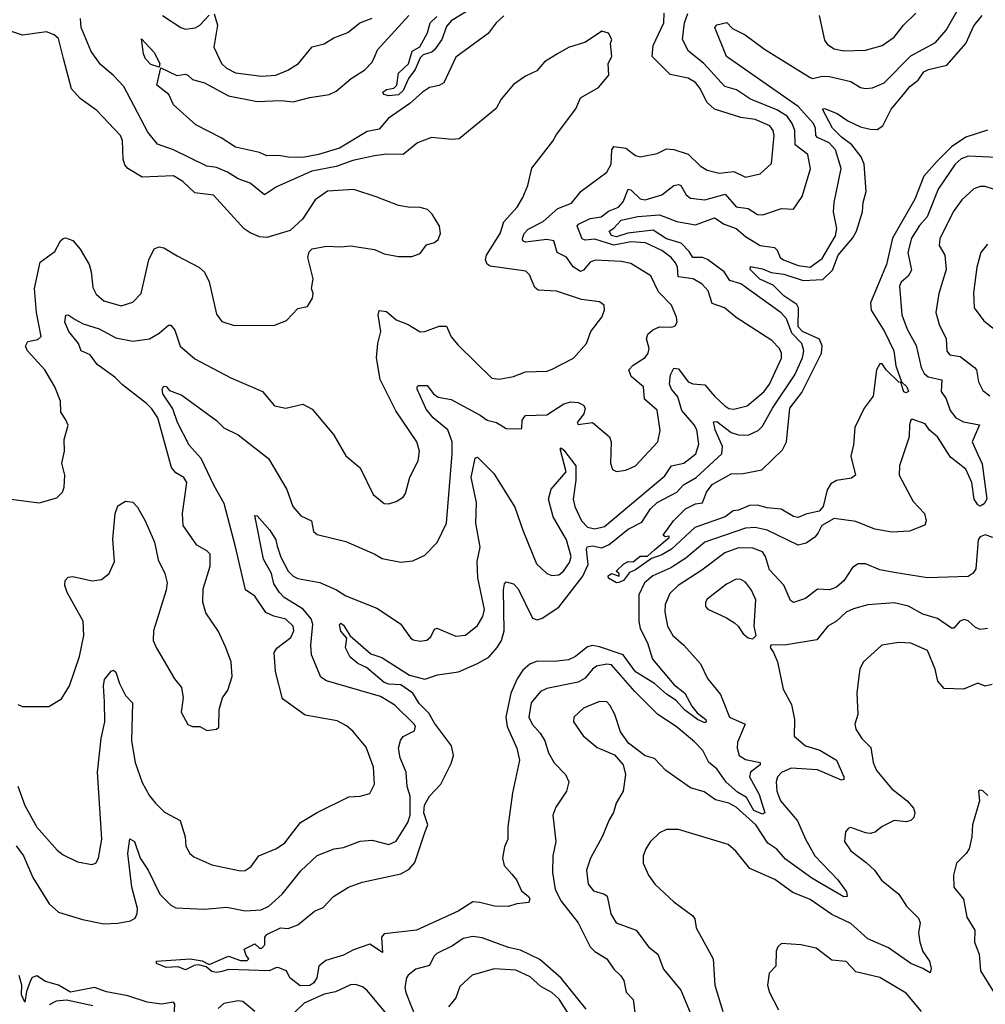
# Model space of a CAD drawing. Extents: x 1246230 to 1426786, y 660032 to 763141.
# Tile 433 of 566: x 1403423 to 1407456, y 692195 to 696308. Entities that reach past the tile are written whole.
import ezdxf

# ---------------------------------------------------------------- set-up
doc = ezdxf.new("R2010")
doc.units = 0

msp = doc.modelspace()

# ---------------------------------------------------------------- linework, layer by layer
at = {"layer": '0CON10XD'}
for points in [[(1405310.5, 696355), (1405225, 696303.5), (1405205, 696280), (1405186.1, 696225), (1405155, 696181.8), (1405145, 696171.8), (1405108, 696162), (1405095, 696148.8), (1405075, 696100), (1405047.1, 696062.9), (1405025, 696012.3), (1405005, 695994.7), (1404965, 695989.4), (1404943.3, 695995), (1404939.4, 696005), (1404955, 696017.1), (1404985, 696021.5), (1404998.9, 696035), (1405005.4, 696085), (1405046.9, 696123.1), (1405062.9, 696177.1), (1405094.7, 696195.3), (1405126.8, 696253.2), (1405138, 696295), (1405165, 696322)], [(1403415, 693105.6), (1403445, 693025.6), (1403495, 692935.6), (1403579.4, 692839.4), (1403605, 692820), (1403665, 692790), (1403725, 692778.6), (1403741.2, 692785), (1403752, 692805), (1403766.2, 692885), (1403747.7, 693165), (1403763.8, 693305), (1403778.8, 693375), (1403777.9, 693457.9), (1403773.3, 693525), (1403777.8, 693552.2), (1403805, 693586.2), (1403815, 693591.2), (1403825, 693582), (1403840, 693535), (1403865.3, 693485.3), (1403893.8, 693453.8), (1403889.7, 693295), (1403905.4, 693205), (1403935, 693121.2), (1403965, 693066.2), (1403990, 693035), (1404028.3, 692998.3), (1404092.7, 692962.7), (1404114.4, 692895), (1404117.1, 692855), (1404134.2, 692825), (1404150.7, 692810.7), (1404225, 692777.1), (1404345, 692752), (1404365, 692753.3), (1404389.7, 692770.3), (1404422.5, 692815), (1404495, 692845.5), (1404530.9, 692869.1), (1404596, 692954), (1404665, 692995.6), (1404797.7, 693062.3), (1404845.4, 693064.6), (1404885, 693075.8), (1404905.5, 693115), (1404900.4, 693185), (1404869.7, 693269.7), (1404815, 693335.7), (1404788.7, 693358.7), (1404749.7, 693379.7), (1404615, 693403.1), (1404520.6, 693470.6), (1404491.9, 693585), (1404485.7, 693664.3), (1404496.8, 693683.2), (1404555, 693727.5), (1404567.8, 693755), (1404565.8, 693775), (1404535, 693803.4), (1404485, 693815.9), (1404451.8, 693831.8), (1404405, 693900.4), (1404366.4, 693926.4), (1404325, 694105.6), (1404277.5, 694287.5), (1404235, 694360.5), (1404180.5, 694475), (1404130.8, 694530.8), (1404081.9, 694625), (1404063, 694683), (1404021.5, 694745), (1404017.5, 694765), (1404025, 694777.5), (1404035, 694775.8), (1404048.5, 694758.5), (1404100.1, 694740.1), (1404245, 694633.1), (1404275, 694602.5), (1404335, 694574.5), (1404462.5, 694475), (1404539.5, 694345), (1404564.1, 694274.1), (1404597.8, 694235), (1404642.2, 694215), (1404649.5, 694169.5), (1404665, 694158.1), (1404785, 694128.5), (1404906, 694076), (1404936.8, 694056.8), (1405015, 694041.5), (1405065, 694047.1), (1405115, 694070.8), (1405166.1, 694123.9), (1405206.2, 694205), (1405230, 694495), (1405228.7, 694545), (1405210.9, 694595), (1405149.4, 694645), (1405120.7, 694680.7), (1405083.6, 694765), (1405082.9, 694775), (1405089.4, 694780.6), (1405125, 694780), (1405151.8, 694745), (1405171.2, 694731.2), (1405225, 694721.3), (1405346.7, 694656.7), (1405375, 694635.4), (1405415, 694625.5), (1405455, 694600), (1405488.3, 694598.3), (1405520, 694600), (1405521, 694635), (1405535.9, 694654.1), (1405625, 694657), (1405695, 694703.1), (1405725, 694711.1), (1405755, 694709.3), (1405777.6, 694697.6), (1405784.1, 694685), (1405778.6, 694661.4), (1405750.8, 694625), (1405755, 694616.7), (1405815, 694625.8), (1405886.9, 694565), (1405893.3, 694545), (1405890, 694455), (1405898.8, 694428.8), (1405915, 694421.2), (1405955, 694425.7), (1405995, 694444.4), (1406087.8, 694545), (1406098.5, 694591.5), (1406085, 694676.9), (1406032.9, 694722.9), (1406028.5, 694775), (1405977.2, 694817.2), (1405967.8, 694845), (1405984.8, 694865.2), (1406035, 694897.3), (1406048.5, 694915), (1406051.8, 694935), (1406040.4, 694975), (1406046.4, 694995), (1406067.3, 695012.7), (1406095, 695024.6), (1406146.8, 695023.2), (1406160.8, 695029.2), (1406169.2, 695045), (1406165.7, 695065), (1406145.4, 695115.4), (1406091.7, 695171.7), (1406058.6, 695238.6), (1405975, 695290), (1405935, 695298.4), (1405826.5, 695303.5), (1405805, 695295.4), (1405778.4, 695261.6), (1405765, 695255.8), (1405735.1, 695275.1), (1405706.4, 695316.4), (1405667.7, 695335), (1405654.3, 695385), (1405625, 695389.4), (1405535, 695378.8), (1405524.2, 695384.2), (1405523.6, 695393.6), (1405530.3, 695415), (1405546.5, 695433.5), (1405609.2, 695465), (1405670.5, 695519.5), (1405728.4, 695541.6), (1405768.7, 695591.3), (1405875, 695671.1), (1405893.2, 695705), (1405896.2, 695763.8), (1405905, 695778.9), (1405955, 695771.8), (1405995, 695741.4), (1406015, 695735.7), (1406085, 695749.4), (1406125, 695768.1), (1406155, 695765.5), (1406215, 695746.9), (1406265, 695697.5), (1406295, 695679.6), (1406345, 695667.5), (1406405, 695673.8), (1406455, 695650.4), (1406515, 695664.4), (1406562.6, 695707.4), (1406574.1, 695825), (1406569.7, 695845), (1406555.4, 695865), (1406495, 695891.1), (1406435, 695900), (1406324.8, 695934.8), (1406293.4, 695963.4), (1406265, 696020.6), (1406245, 696046.2), (1406215, 696063.8), (1406139.4, 696079.4), (1406064.1, 696154.1), (1406069.2, 696200.8), (1406114, 696295), (1406114.6, 696335)], [(1403415, 693446.9), (1403435, 693438.5), (1403545, 693438.8), (1403598.3, 693471.7), (1403631.2, 693525), (1403672.4, 693647.6), (1403691.5, 693735), (1403688.1, 693795), (1403621.4, 693915), (1403611.2, 693945), (1403613.3, 693965), (1403625, 693980), (1403645, 693982.5), (1403725.5, 693964.5), (1403765, 693968.9), (1403797.1, 693995), (1403818.5, 694045), (1403812.6, 694137.4), (1403822.2, 694245), (1403833.2, 694276.8), (1403865, 694296.7), (1403895, 694293.3), (1403915, 694271.2), (1403947.8, 694215), (1403985.5, 694125.5), (1404002, 694052), (1404029.2, 693995), (1404038.6, 693955), (1404034.4, 693925), (1403981.5, 693755), (1403980.6, 693715), (1403992.5, 693685), (1404070, 693555), (1404098.9, 693518.9), (1404105.6, 693475), (1404097.5, 693415), (1404125, 693363.3), (1404145, 693356), (1404175.8, 693355.8), (1404205, 693338.8), (1404245, 693343.8), (1404255, 693352.5), (1404256.1, 693426.1), (1404270, 693475), (1404292.7, 693507.3), (1404311.1, 693565), (1404306.9, 693625), (1404282, 693688), (1404252.8, 693752.8), (1404200.2, 693830.2), (1404187.8, 693875), (1404189.1, 693930.9), (1404218.6, 694025), (1404218.6, 694075), (1404205, 694090), (1404162.4, 694112.4), (1404106, 694195), (1404103.1, 694245), (1404121.1, 694375), (1404108.6, 694395), (1404075.3, 694415.3), (1404057.6, 694437.6), (1404000, 694645), (1403975, 694683.2), (1403952.4, 694705), (1403852.2, 694782.2), (1403821.1, 694815), (1403747.2, 694867.2), (1403718.1, 694908.1), (1403680, 694925), (1403668.7, 694955), (1403628.6, 695005), (1403611.8, 695045), (1403615.7, 695074.3), (1403625, 695075.7), (1403654.2, 695055.8), (1403688.2, 695038.2), (1403755, 695017.1), (1403825, 694979.8), (1403895, 694965.8), (1403964.7, 694975.3), (1404005, 694998.2), (1404045, 695031.4), (1404055, 695032.5), (1404070.5, 695010.5), (1404093.8, 694943.8), (1404155, 694891.5), (1404305, 694812.7), (1404436.7, 694755), (1404487.5, 694695), (1404535, 694685.7), (1404605, 694702.5), (1404645, 694680.8), (1404734.2, 694575), (1404785, 694486.2), (1404845.5, 694435.5), (1404900, 694325), (1404945, 694287.1), (1404965, 694285.7), (1404995, 694295.8), (1405025, 694314.2), (1405035, 694328.8), (1405052.5, 694397.5), (1405086.7, 694465), (1405092.2, 694505), (1405081.5, 694545), (1404994.7, 694674.7), (1404928.5, 694805), (1404913.2, 694895), (1404918.5, 694955), (1404931.5, 695005), (1404920, 695075), (1404925, 695093.8), (1404955, 695089.5), (1404995, 695053.8), (1405045, 695035.5), (1405095, 695004.4), (1405115, 695005.6), (1405175, 695028.1), (1405205, 695028), (1405225, 694983.8), (1405255, 694948), (1405395, 694810), (1405425, 694806.7), (1405485, 694817.9), (1405535, 694837.3), (1405625, 694839.5), (1405643.8, 694846.2), (1405735.4, 694894.6), (1405790, 694955), (1405808.6, 695005), (1405854.3, 695065), (1405865.8, 695095), (1405863.8, 695115), (1405845, 695130), (1405768.9, 695138.9), (1405665, 695174.7), (1405588.5, 695178.5), (1405575, 695190), (1405552.6, 695242.6), (1405537.3, 695257.3), (1405388.4, 695278.4), (1405375, 695286.9), (1405368.7, 695305), (1405372.7, 695325), (1405429.6, 695415), (1405445.7, 695464.3), (1405501.4, 695525), (1405524.4, 695565), (1405545.5, 695615), (1405561.5, 695688.5), (1405649.8, 695800.2), (1405665, 695828.8), (1405746.1, 695936.1), (1405765, 695982), (1405840, 696025), (1405883.9, 696076.1), (1405881.4, 696125), (1405895.6, 696155), (1405891.2, 696208.8), (1405896.7, 696225), (1405881.7, 696251.7), (1405855, 696260), (1405785.6, 696214.4), (1405715, 696192), (1405668.8, 696165), (1405615, 696132), (1405583.3, 696095), (1405535, 696072.9), (1405485, 696037.1), (1405433.7, 695976.3), (1405412.6, 695937.4), (1405258.9, 695811.1), (1405227.9, 695807.9), (1405143.6, 695816.4), (1405085, 695794.4), (1405025, 695744.6), (1404955, 695745.9), (1404905, 695739.1), (1404815, 695720.2), (1404744.5, 695695.5), (1404643.3, 695675), (1404495, 695609.6), (1404445, 695576.5), (1404385.7, 695625.7), (1404335, 695643.5), (1404291.7, 695671.7), (1404245, 695690.4), (1404205, 695696.7), (1404065, 695763.8), (1403998.2, 695788.2), (1403958.1, 695838.1), (1403858.5, 696028.5), (1403815, 696075.5), (1403760.8, 696120.9), (1403722.3, 696175), (1403680.4, 696275), (1403677.4, 696312.6)], [(1405445, 696324.3), (1405413.3, 696295), (1405379.5, 696250.5), (1405245, 696151.9), (1405194.3, 696045), (1405175, 696033.6), (1405135, 696024.6), (1405105, 696005.3), (1405052.6, 695957.4), (1404962.7, 695895), (1404925, 695851.1), (1404875, 695840.9), (1404758.4, 695771.6), (1404670.8, 695745), (1404605, 695733), (1404545, 695733.4), (1404505, 695740.6), (1404455, 695738.8), (1404425, 695753.8), (1404323.8, 695775), (1404264.7, 695814.7), (1404158.7, 695868.7), (1404065, 695952.5), (1404045.7, 695995), (1403995.7, 696035), (1404012.5, 696107.5), (1404078.8, 696075), (1404115, 696080.5), (1404125, 696076.9), (1404145, 696058.1), (1404195, 696044.4), (1404295, 695990), (1404415, 695966.8), (1404515, 695970.5), (1404565, 695964.7), (1404635, 695983.5), (1404715, 695996.2), (1404745, 696009.1), (1404806.9, 696063.1), (1404865, 696098.2), (1404895, 696130.5), (1404905, 696151.2), (1404917.9, 696182.1), (1405048.8, 696325)], [(1404019.4, 696325), (1404095.9, 696275.9), (1404115, 696268.8), (1404155.7, 696274.3), (1404175.6, 696285), (1404215, 696327.1)], [(1404235, 696332.5), (1404249.3, 696285), (1404233.5, 696193.5), (1404265.4, 696125), (1404286.9, 696105), (1404325, 696085.9), (1404432.9, 696072.9), (1404493, 696077), (1404543.3, 696096.7), (1404586.9, 696125), (1404644.6, 696195.4), (1404695, 696207.1), (1404735, 696231.9), (1404794, 696255), (1404844, 696295), (1404895, 696314.4)], [(1405168.7, 693571.4), (1405256.4, 693583.6), (1405335, 693618), (1405382.7, 693645), (1405416.9, 693685), (1405434.7, 693715), (1405445.9, 693755), (1405443.9, 693926.1), (1405448, 693952), (1405455, 693960), (1405485, 693952), (1405505, 693930), (1405565, 693808.1), (1405585, 693800.8), (1405605, 693807.9), (1405675, 693853.5), (1405775, 693982.9), (1405797.9, 694032.1), (1405789.8, 694095), (1405793.6, 694106.4), (1405815, 694110.6), (1405855, 694102.4), (1405885, 694116), (1405965, 694179.8), (1406021.4, 694208.6), (1406057.9, 694265), (1406085, 694291.2), (1406167.8, 694335), (1406195.1, 694364.9), (1406248.8, 694395), (1406355.3, 694495), (1406358.9, 694525), (1406327.9, 694595), (1406321.2, 694628.8), (1406335, 694629.1), (1406395, 694584.2), (1406425, 694573.8), (1406465, 694572.9), (1406507.9, 694592.1), (1406525, 694610.8), (1406566.8, 694685), (1406660.6, 694825), (1406692.9, 694895), (1406698.7, 694925), (1406689.4, 694955), (1406648.2, 694998.2), (1406625, 695059.1), (1406604, 695084), (1406435, 695205.2), (1406388.6, 695218.6), (1406364.7, 695255), (1406295.9, 695305.9), (1406275, 695314.3), (1406235, 695314.2), (1406219.4, 695339.4), (1406186.4, 695375), (1406125, 695393.1), (1406068.7, 695428.7), (1405963.6, 695416.4), (1405915, 695401.2), (1405895, 695406.4), (1405884.4, 695425), (1405905, 695437), (1405935, 695470.9), (1406005, 695486.4), (1406095, 695493.4), (1406167.5, 695465), (1406245, 695450.5), (1406325, 695480.9), (1406365, 695454), (1406416.1, 695436.1), (1406455, 695402.6), (1406515, 695365.3), (1406575, 695356.7), (1406586.7, 695345), (1406599.3, 695315), (1406613.3, 695305), (1406675, 695280.8), (1406725, 695274.1), (1406775, 695310.4), (1406830.2, 695405), (1406835.8, 695435.8), (1406822.4, 695505), (1406824.7, 695545), (1406854, 695686), (1406830.3, 695765), (1406803.8, 695793.8), (1406755.4, 695815.4), (1406748.3, 695825), (1406747.1, 695855), (1406739.1, 695875), (1406675, 695946.1), (1406374.7, 696154.7), (1406325.8, 696275), (1406335, 696286.7), (1406376.8, 696296.8), (1406400.8, 696270.8), (1406453.3, 696245), (1406534.4, 696185), (1406725, 696066.7), (1406735, 696063.1), (1406775, 696072.9), (1406805, 696070.8), (1406895, 696049.7), (1406934.7, 696024.7), (1406955, 696020.4), (1406985, 696023.8), (1407034, 696045), (1407145, 696156.5), (1407247.6, 696212.4), (1407293.1, 696265), (1407337.3, 696342.7)], [(1406605.3, 694894.8), (1406605.3, 694915), (1406596.9, 694935), (1406565, 694967.9), (1406415, 695064), (1406366.7, 695105), (1406315, 695122.3), (1406298.4, 695175), (1406273.9, 695203.9), (1406235.6, 695225.6), (1406173.6, 695233.6), (1406170.2, 695275), (1406162.6, 695292.6), (1406144.1, 695315), (1406105, 695344.2), (1406036.4, 695376.4), (1405975, 695380.8), (1405905, 695365.8), (1405825, 695391.2), (1405785, 695387.6), (1405772.2, 695392.2), (1405750.8, 695445), (1405756.3, 695453.7), (1405805, 695477.9), (1405852.2, 695485), (1405882.2, 695507.8), (1405924.5, 695525.5), (1405943.1, 695546.9), (1405965, 695600.6), (1405975, 695597.9), (1406015, 695559.7), (1406035, 695555.2), (1406105, 695576), (1406155, 695615.8), (1406175, 695620), (1406185, 695615.4), (1406206.1, 695576.1), (1406225, 695562.8), (1406285, 695556.2), (1406369.3, 695579.3), (1406415, 695526.5), (1406465, 695519), (1406505, 695494.6), (1406527.3, 695492.7), (1406605, 695520), (1406655, 695516), (1406690.5, 695569.5), (1406725.3, 695685), (1406715.3, 695745), (1406661.4, 695785), (1406660.2, 695845), (1406648.7, 695875), (1406627.8, 695905), (1406585, 695931.6), (1406475, 695975.7), (1406416.5, 696015), (1406368.7, 696028.7), (1406280.7, 696125), (1406216, 696176), (1406191.8, 696225), (1406199, 696295), (1406213.8, 696333.8)], [(1406905, 694532.5), (1406894.6, 694485), (1406913.8, 694405), (1406897.1, 694392.9), (1406835, 694383.3), (1406811.4, 694368.6), (1406795.4, 694344.6), (1406778.4, 694275), (1406761.8, 694255), (1406706.9, 694243.1), (1406675, 694228.1), (1406655, 694233.3), (1406603.8, 694263.8), (1406545, 694268.5), (1406505, 694280), (1406471.8, 694278.2), (1406425, 694259.5), (1406402.9, 694257.1), (1406368.9, 694231.1), (1406243, 694187), (1406145, 694096.9), (1406105, 694072.2), (1406062.3, 694057.7), (1405995, 694009.6), (1405970.5, 693999.5), (1405945, 693965.7), (1405925, 693956.5), (1405915, 693955.5), (1405882.5, 693975), (1405880.8, 693985), (1405895, 693994), (1405926.4, 693983.6), (1405926.7, 693995), (1405914.2, 694005), (1405945.6, 694035), (1405965, 694044.5), (1405985, 694043.1), (1406015, 694066.4), (1406045, 694066.9), (1406075.4, 694094.6), (1406136.2, 694145), (1406135, 694150), (1406118.3, 694148.3), (1406110, 694155), (1406154, 694215), (1406204.2, 694265), (1406245, 694286), (1406275, 694290), (1406291.9, 694335), (1406315, 694366.2), (1406395, 694411.2), (1406445, 694412), (1406522.4, 694427.6), (1406608.8, 694511.2), (1406625.6, 694545), (1406640, 694685), (1406689.5, 694750.5), (1406771.5, 694915), (1406775.2, 694945.2), (1406764, 694974), (1406692.7, 695005), (1406675, 695024.8), (1406675.8, 695105), (1406668.5, 695118.5), (1406615, 695155.2), (1406569.6, 695199.6), (1406514.8, 695224.8), (1406474, 695265), (1406475, 695276.7), (1406525, 695267.3), (1406561.5, 695251.5), (1406615, 695245.5), (1406695, 695218.5), (1406776.7, 695223.4), (1406817.8, 695262.2), (1406842, 695325), (1406902.8, 695397.2), (1406918.3, 695425), (1406943.4, 695505), (1406945.9, 695545), (1406959, 695591), (1406950, 695705), (1406937.5, 695735), (1406898.9, 695785), (1406855, 695816.7), (1406817.6, 695855), (1406776.2, 695935), (1406785, 695937.2), (1406836.6, 695916.6), (1406881.4, 695885), (1406935, 695861.1), (1406975, 695850.4), (1407005, 695850), (1407028.2, 695865), (1407063.2, 695935), (1407114.8, 695995), (1407141.4, 696028.6), (1407175.1, 696054.9), (1407199.7, 696090.3), (1407219.3, 696100.7), (1407295, 696118.6), (1407375, 696208.1), (1407407.5, 696282.5), (1407442.4, 696325)], [(1406761.6, 696325), (1406785, 696221.9), (1406797.3, 696205), (1406825, 696186.2), (1406865, 696178.5), (1406955, 696180.9), (1407025, 696200), (1407075.4, 696235), (1407113.9, 696285), (1407165.5, 696335)], [(1403345, 694310.9), (1403505, 694289.2), (1403578.8, 694311.2), (1403601.2, 694335), (1403608.6, 694355), (1403611.1, 694405), (1403599.6, 694455), (1403610, 694505), (1403609.1, 694555), (1403625.5, 694614.5), (1403616.5, 694636.5), (1403595, 694668.8), (1403593.5, 694715), (1403570.5, 694775), (1403528.5, 694845), (1403455.6, 694925), (1403447.8, 694945), (1403456.6, 694963.4), (1403498.3, 694971.7), (1403512.5, 694985), (1403493.1, 695085), (1403484.6, 695185), (1403509.2, 695295), (1403570, 695340), (1403594, 695385), (1403605, 695393.8), (1403615, 695396.2), (1403645, 695385.7), (1403675, 695350), (1403712.7, 695285), (1403722.1, 695255), (1403728.9, 695188.9), (1403742.1, 695162.1), (1403775, 695133.6), (1403847.5, 695112.5), (1403895, 695128.6), (1403930.8, 695165), (1403962.5, 695305), (1403985, 695351.2), (1404005, 695359.2), (1404025, 695355.7), (1404081.4, 695321.4), (1404171.2, 695275), (1404195, 695253.8), (1404215, 695212.5), (1404245, 695077.5), (1404267, 695047), (1404315, 695031.4), (1404485, 695030), (1404537.9, 695052.1), (1404585, 695101.2), (1404625, 695110), (1404646.7, 695145), (1404648.8, 695165), (1404641.2, 695185), (1404649.2, 695225), (1404626, 695315), (1404632.3, 695337.7), (1404645, 695351.2), (1404705, 695362.5), (1404765, 695358.6), (1404805, 695362.9), (1404905, 695348), (1404945, 695330), (1405005, 695318.8), (1405060.5, 695319.5), (1405095, 695332), (1405122.7, 695367.3), (1405155, 695377.5), (1405170.3, 695389.7), (1405180, 695415), (1405176, 695445), (1405145.8, 695495.8), (1405126.7, 695515), (1405095, 695524.2), (1405045, 695524.3), (1405005, 695532.2), (1404911.7, 695568.3), (1404819.2, 695599.2), (1404708.5, 695591.5), (1404656.5, 695555), (1404604.6, 695475.4), (1404552.8, 695427.2), (1404455, 695398.5), (1404425, 695401.5), (1404385, 695417.3), (1404360, 695435), (1404232.5, 695575), (1404155, 695584.6), (1404105, 695631.8), (1404065, 695656.1), (1403935, 695650), (1403875, 695687.1), (1403862.3, 695702.3), (1403855.4, 695725), (1403853, 695803), (1403844.7, 695824.7), (1403745, 695929.4), (1403675, 695979.4), (1403639.9, 696019.9), (1403606.2, 696146.2), (1403585, 696230), (1403567.5, 696245), (1403535, 696257.5), (1403435, 696243.1), (1403385, 696260)], [(1404005, 696110), (1403970.3, 696120.3), (1403948, 696145), (1403940, 696165), (1403932.5, 696227.5), (1403985, 696171.2), (1404007.8, 696125), (1404005, 696110)], [(1407465, 695847), (1407375, 695817.4), (1407315, 695776.8), (1407255, 695716.7), (1407199.2, 695655), (1407161.2, 695558.8), (1407067.7, 695395), (1407043.6, 695285), (1406976.1, 695125), (1406979.2, 695095), (1407034.7, 695005), (1407074.2, 694925), (1407082.7, 694862.7), (1407105.4, 694795.4), (1407128.9, 694775), (1407135.3, 694754.7), (1407125, 694748.8), (1407115, 694753.2), (1407103, 694793), (1407095, 694793.3), (1407041.8, 694845), (1407025, 694870.8), (1407015, 694870), (1407001.5, 694845), (1406987.5, 694735), (1406949.4, 694685), (1406911.3, 694605), (1406905, 694532.5)], [(1407535, 695731.1), (1407385, 695738.4), (1407355, 695727.5), (1407329.6, 695705), (1407259.6, 695600.4), (1407212.5, 695485), (1407181, 695449), (1407147.9, 695395), (1407132.8, 695335), (1407148.2, 695261.8), (1407133.6, 695236.4), (1407105, 695211.4), (1407098.2, 695195), (1407107.9, 695075), (1407129.3, 695015), (1407167.2, 694947.2), (1407187.6, 694855), (1407200.8, 694830.8), (1407216.9, 694816.9), (1407273.8, 694803.8), (1407271.6, 694755), (1407292, 694725), (1407309.5, 694675), (1407332.6, 694645), (1407365, 694627.9), (1407431.4, 694615), (1407401.4, 694545), (1407423.9, 694495), (1407443.1, 694453.1), (1407462.2, 694305), (1407450.8, 694285), (1407435, 694275.8), (1407425, 694281.3), (1407410.1, 694305), (1407399.3, 694375), (1407375, 694429.9), (1407310.3, 694480.3), (1407256, 694565), (1407223, 694593), (1407205, 694620.4), (1407150.3, 694639.7), (1407144.3, 694635.7), (1407140, 694615), (1407138, 694565), (1407098, 694445), (1407095.6, 694405), (1407154.2, 694295), (1407202.5, 694245), (1407208.6, 694215), (1407203, 694197), (1407138.7, 694171.3), (1407065, 694167.5), (1406995, 694179.6), (1406915, 694211.2), (1406825, 694224.5), (1406773.1, 694195), (1406758.2, 694165), (1406744.1, 694145.9), (1406708.4, 694121.6), (1406675, 694112.9), (1406545, 694175.9), (1406495, 694186.7), (1406455, 694183.9), (1406284.9, 694125.1), (1406205, 694058.4), (1406142.2, 694017.8), (1406067.5, 693985), (1406032.2, 693955), (1406008.7, 693905), (1406008.4, 693795), (1406013.8, 693765), (1406044.8, 693705), (1406066.5, 693636.5), (1406155, 693530.9), (1406201.7, 693495), (1406230.7, 693440.7), (1406253.1, 693413.1), (1406289.3, 693385), (1406290.5, 693375), (1406285, 693370.8), (1406253.9, 693385), (1406200.3, 693425), (1406165, 693463.7), (1406125, 693490), (1406075, 693534.5), (1405995, 693584.3), (1405943.3, 693655), (1405845, 693688.4), (1405815, 693693.3), (1405795, 693689), (1405745, 693648.3), (1405715, 693633.5), (1405655, 693627), (1405585, 693629), (1405554.3, 693615.7), (1405525, 693590.3), (1405500.2, 693555), (1405475, 693494.4), (1405454.1, 693395), (1405458.4, 693355), (1405499.1, 693265), (1405510.3, 693215), (1405481.4, 693078.6), (1405462.2, 692935), (1405462.5, 692885), (1405447.7, 692852.3), (1405440, 692805), (1405446.9, 692775), (1405479.1, 692739.1), (1405497.8, 692715), (1405518.8, 692668.8), (1405548, 692645), (1405553.3, 692635), (1405550, 692620), (1405500, 692615), (1405465, 692603.8), (1405405.7, 692604.3), (1405345, 692620.9), (1405315, 692622.5), (1405255, 692584.6), (1405080.8, 692505), (1404945, 692489.2), (1404934.3, 692475), (1404938.5, 692411.5), (1404885, 692445.8), (1404817.2, 692422.8), (1404775, 692400.5), (1404701.7, 692378.3), (1404672.7, 692355), (1404664.5, 692305), (1404652.2, 692285), (1404635, 692273.1), (1404595, 692272.5), (1404551.2, 692305), (1404537.5, 692335), (1404505, 692347.5), (1404495, 692348.9), (1404465.7, 692334.3), (1404295, 692340), (1404267.8, 692332.2), (1404245, 692327.7), (1404225, 692331.4), (1404201.3, 692351.3), (1404169.7, 692359.7), (1404152.4, 692357.6), (1404115, 692338.9), (1404085, 692351.5), (1404035, 692348.7), (1403994, 692365), (1403994, 692375), (1404135, 692384.5), (1404185, 692376.9), (1404215, 692361.9), (1404295, 692396.2), (1404345, 692378), (1404372.5, 692377.5), (1404380, 692385), (1404368.3, 692398.3), (1404360, 692425), (1404405, 692447.5), (1404425, 692430), (1404435, 692430), (1404447, 692443), (1404447.5, 692475), (1404455, 692486.7), (1404512.5, 692515), (1404545, 692511.2), (1404585, 692527.5), (1404655, 692584), (1404690.5, 692599.5), (1404734.2, 692645.8), (1404796.2, 692685), (1404853.3, 692705), (1405015, 692740.2), (1405050.4, 692759.6), (1405072.8, 692787.2), (1405115, 692912.1), (1405127.7, 692945), (1405111.1, 692995), (1405113.6, 693026.4), (1405134.2, 693065), (1405182.2, 693115), (1405225, 693201.1), (1405235.2, 693235), (1405226.8, 693275), (1405155, 693369.2), (1405131.7, 693411.7), (1405091.8, 693451.8), (1405065, 693495.3), (1405015, 693530.2), (1404965, 693532.1), (1404945, 693539.7), (1404872, 693602), (1404835, 693618.5), (1404804, 693645), (1404783.5, 693683.5), (1404788.8, 693725), (1404765, 693754.4), (1404758.8, 693781.2), (1404765, 693786.9), (1404775, 693778.9), (1404803.9, 693733.9), (1404889.7, 693659.7), (1404935, 693644.4), (1405050.6, 693570.6), (1405115, 693553.2), (1405168.7, 693571.4)], [(1407495, 695598.1), (1407455, 695611.1), (1407435, 695611.1), (1407408.7, 695601.3), (1407357.9, 695555), (1407321.8, 695505), (1407266.7, 695393.3), (1407262.7, 695365), (1407286.5, 695325), (1407292, 695265), (1407261.3, 695165), (1407250, 695085), (1407263.3, 695035), (1407292.7, 694975), (1407295, 694923.8), (1407308.2, 694908.2), (1407350.9, 694900.9), (1407411.1, 694855), (1407419.1, 694845), (1407428.2, 694795), (1407445, 694758.6), (1407475, 694736.4)], [(1407465, 695371.1), (1407437.3, 695335), (1407420.4, 695275), (1407407, 695167), (1407410, 695105), (1407449.5, 695049.5), (1407494.3, 695015)], [(1403407.7, 692857.7), (1403438.8, 692815), (1403478.6, 692725), (1403545.8, 692615), (1403585, 692579.8), (1403685, 692549.7), (1403775, 692531.4), (1403833.6, 692533.6), (1403885.6, 692544.4), (1403905, 692554.6), (1403914.2, 692575), (1403914.8, 692595), (1403891.7, 692685), (1403874.8, 692825), (1403883.3, 692886.7), (1403902.5, 692875), (1403926.7, 692805), (1403960, 692755), (1404007.8, 692655), (1404055, 692608.8), (1404075, 692597.5), (1404195, 692592.6), (1404288.9, 692601.1), (1404365.2, 692585.2), (1404431, 692589), (1404464, 692605), (1404518.9, 692655), (1404597.4, 692752.6), (1404665, 692817.1), (1404736.2, 692845), (1404775, 692849.6), (1404845, 692876.5), (1404895, 692880.6), (1404965, 692862.5), (1404995, 692876), (1405043.5, 692955), (1405053.5, 692985), (1405053.9, 693065), (1405040.9, 693105), (1405037.5, 693165), (1405011.8, 693225), (1405005.5, 693265), (1405013, 693297), (1405025, 693314), (1405071.9, 693338.1), (1405075.7, 693355), (1405070.6, 693365), (1404989.5, 693445), (1404930.7, 693480.7), (1404705, 693546.8), (1404681, 693561), (1404641.8, 693655), (1404638.6, 693695), (1404646.8, 693783.2), (1404640.7, 693805), (1404607.3, 693845), (1404527.1, 693895), (1404508.5, 693915), (1404485, 693951.9), (1404474.2, 693994.2), (1404441.1, 694055), (1404405, 694237.5), (1404415, 694236.2), (1404467.3, 694175), (1404492.9, 694135), (1404498.7, 694108.7), (1404513.2, 694063.2), (1404544.8, 694004.8), (1404565, 693983.3), (1404585, 693973.9), (1404677, 693957), (1404746.4, 693926.4), (1404785, 693900.9), (1404915, 693849.2), (1405014, 693784), (1405055, 693725.7), (1405067.1, 693717.1), (1405095, 693712.2), (1405123.2, 693716.8), (1405140, 693730), (1405155, 693762), (1405165, 693765.7), (1405245, 693733.3), (1405285, 693737.5), (1405335, 693777.5), (1405357.8, 693815), (1405364.6, 693844.6), (1405336.1, 693976.1), (1405334.1, 694045), (1405346.2, 694105), (1405327.7, 694205), (1405330.7, 694290.7), (1405315, 694364.3), (1405308.6, 694395), (1405325, 694476.2), (1405335, 694480), (1405402.7, 694412.7), (1405491.7, 694271.7), (1405523.8, 694175), (1405582.1, 694035), (1405625, 693994.5), (1405645, 693986.5), (1405675, 693989.1), (1405694.5, 694005), (1405719.7, 694040.3), (1405726.7, 694065), (1405706.5, 694135), (1405651.7, 694231.7), (1405632.2, 694305), (1405643, 694347), (1405705, 694420), (1405680, 694515), (1405685, 694519.1), (1405695, 694510), (1405746.5, 694445), (1405745.8, 694385), (1405734.8, 694305), (1405742.3, 694275), (1405769.8, 694215), (1405795, 694188.9), (1405825, 694181.9), (1405865, 694191.2), (1406117, 694403), (1406145.2, 694444.8), (1406196.9, 694455), (1406246.7, 694495), (1406259.7, 694535), (1406251.1, 694595), (1406240.5, 694615), (1406188.1, 694675), (1406172.1, 694732.1), (1406145.2, 694765.2), (1406136.8, 694785), (1406140.7, 694825), (1406155, 694851.8), (1406175, 694849.6), (1406215.4, 694795), (1406235, 694787.2), (1406285, 694782.8), (1406324.6, 694735), (1406368.5, 694695), (1406385, 694684.2), (1406405, 694680.8), (1406461.9, 694695), (1406531.9, 694755), (1406555, 694785.5), (1406605.3, 694894.8)], [(1407486.9, 694145), (1407455, 694155.6), (1407435, 694147.5), (1407426.7, 694135), (1407415.8, 694014.2), (1407405, 693996), (1407385, 693982.5), (1407215, 693976.2), (1407075, 693998.5), (1407015, 694010.4), (1406955, 694035.6), (1406925, 694035.6), (1406900.6, 694019.4), (1406865.3, 693964.7), (1406835, 693937.8), (1406805, 693926.7), (1406755, 693929.4), (1406705, 693890.9), (1406655, 693873.1), (1406642.3, 693882.3), (1406615, 693945.6), (1406555, 694010.5), (1406538.4, 694065), (1406525, 694084.6), (1406485, 694101), (1406425, 694101.6), (1406368.5, 694081.5), (1406271.6, 694008.4), (1406173.8, 693945), (1406138.8, 693911.2), (1406118.9, 693865), (1406117.6, 693835), (1406128.9, 693775), (1406151.2, 693735), (1406197.5, 693695), (1406266.9, 693616.9), (1406296.1, 693556.1), (1406349.5, 693489.5), (1406360.7, 693460.7), (1406387.8, 693395), (1406452.5, 693365), (1406420.4, 693289.6), (1406419.8, 693265), (1406428.2, 693235), (1406455, 693218.1), (1406516, 693205), (1406515.6, 693195), (1406475.8, 693165), (1406470.9, 693145), (1406510.9, 693070.9), (1406535.7, 692995), (1406525, 692989), (1406489, 693005), (1406458.5, 693058.5), (1406421, 693081), (1406373.4, 693123.4), (1406335, 693178.5), (1406301.6, 693205), (1406275.9, 693255), (1406241.8, 693291.8), (1406165, 693356.2), (1406087.9, 693405), (1405992, 693502), (1405895, 693613.1), (1405875, 693616.5), (1405832.8, 693607.2), (1405815, 693594.6), (1405785, 693557.5), (1405755, 693541.4), (1405625, 693514.1), (1405598.3, 693501.7), (1405558.7, 693455), (1405550, 693395), (1405563.1, 693365), (1405597.2, 693327.2), (1405616.9, 693295), (1405631.5, 693245), (1405655, 693204.3), (1405703.1, 693155), (1405716.7, 693125), (1405706.9, 693085), (1405661.7, 693018.3), (1405650, 692985), (1405662.2, 692875), (1405650.4, 692815), (1405647.8, 692745), (1405660, 692675), (1405685, 692625.5), (1405755.3, 692535.3), (1405805.2, 692435.2), (1405825, 692415.4), (1405875.3, 692385.3), (1405905, 692341.5), (1405933.9, 692313.9), (1405946.1, 692295), (1405955.9, 692245.9), (1405984.6, 692214.6), (1406000.3, 692095)], [(1406485, 693722), (1406498.8, 693735), (1406490, 693775), (1406498.2, 693885), (1406479.6, 693925), (1406455, 693958.1), (1406435, 693970), (1406415, 693970.9), (1406375, 693949.5), (1406295, 693886.9), (1406287.1, 693875), (1406287.1, 693857.1), (1406296.7, 693845), (1406375, 693809.5), (1406408.1, 693788.1), (1406424.3, 693775), (1406445, 693742), (1406465, 693726), (1406485, 693722)], [(1407465, 693764.6), (1407435, 693760.5), (1407415, 693769.2), (1407385, 693797.3), (1407367.4, 693802.6), (1407349.2, 693795), (1407325, 693766.2), (1407315, 693766), (1407256.2, 693806.2), (1407194.7, 693824.7), (1407135, 693858.5), (1407075, 693871.8), (1406965, 693864), (1406905, 693846.6), (1406875, 693832.5), (1406835, 693795.4), (1406798.1, 693775), (1406752.2, 693717.8), (1406625, 693696.5), (1406560, 693695), (1406557.5, 693685), (1406571.2, 693665), (1406588.6, 693625), (1406611.2, 693511.2), (1406646.9, 693446.9), (1406658.8, 693385), (1406658.2, 693315), (1406705.4, 693275), (1406765, 693257), (1406835, 693215.4), (1406865.4, 693145), (1406865.4, 693134.6), (1406855, 693131.2), (1406755, 693174.8), (1406645, 693181.6), (1406605, 693163.8), (1406588.5, 693145), (1406582.7, 693125), (1406584.7, 693085), (1406600.3, 693045), (1406671.6, 692961.6), (1406704.7, 692885), (1406743.7, 692815), (1406840.4, 692715), (1406875.6, 692665), (1406878.8, 692645), (1406865, 692644.5), (1406795, 692684.8), (1406731.6, 692721.6), (1406621.6, 692801.6), (1406585, 692842.5), (1406548, 692868), (1406498.2, 692945), (1406415, 693018.2), (1406385, 693035.3), (1406329.8, 693049.8), (1406281.9, 693081.9), (1406225, 693099.6), (1406122.1, 693172.1), (1406075, 693222.5), (1406035, 693233.3), (1405965.6, 693285.6), (1405932.8, 693332.8), (1405908.2, 693405), (1405888.5, 693445), (1405875, 693459.1), (1405845, 693459.6), (1405778.3, 693431.7), (1405737.5, 693395), (1405735.8, 693375), (1405776, 693316), (1405835, 693268.1), (1405907.6, 693237.6), (1405944, 693195), (1405952.9, 693155), (1405942.9, 693085), (1405914.6, 693035.4), (1405903.7, 692996.3), (1405884.7, 692965.3), (1405856.4, 692895), (1405807.1, 692805), (1405790.9, 692755), (1405796.9, 692696.9), (1405819.1, 692669.1), (1405865.3, 692655.3), (1405876.4, 692646.4), (1405892.6, 692572.6), (1405914.4, 692535), (1405997.5, 692505), (1406049.4, 692435), (1406088.5, 692405), (1406112.4, 692342.4), (1406185, 692254.2), (1406236.7, 692126.7)], [(1407485, 693530.8), (1407455, 693524.3), (1407425, 693537.1), (1407365, 693511.1), (1407284.1, 693514.1), (1407257.1, 693545), (1407246.7, 693595), (1407215, 693672.5), (1407145, 693703.5), (1407095, 693706.7), (1407024.5, 693695.5), (1406945.6, 693624.4), (1406932.5, 693595), (1406928.1, 693565), (1406920, 693495), (1406924.1, 693405.9), (1406911.4, 693365), (1406915.7, 693345), (1406940, 693305), (1406977.4, 693267.4), (1406987.5, 693205), (1407001.7, 693171.7), (1407065, 693095.5), (1407130, 693045), (1407155.5, 693015), (1407162.2, 692995), (1407157.1, 692975), (1407145, 692962.9), (1407125, 692957.5), (1407075, 692962.9), (1407025, 692938), (1406995.6, 692914.4), (1406975, 692909.2), (1406955, 692910.8), (1406895, 692933.8), (1406885, 692931.2), (1406872, 692915), (1406867.5, 692875), (1406895, 692835.8), (1406958, 692788), (1406993.1, 692755), (1407023, 692713), (1407095, 692655.6), (1407127.1, 692605), (1407176.7, 692555), (1407184.5, 692535), (1407176.9, 692493.1), (1407182.2, 692455), (1407195.3, 692415), (1407222.5, 692375), (1407230, 692345), (1407225, 692326.7), (1407194.7, 692344.7), (1407145, 692365.4), (1407051.5, 692431.5), (1406965, 692468.6), (1406895, 692532.6), (1406815, 692569.6), (1406725, 692632.2), (1406652.2, 692662.3), (1406576.5, 692716.5), (1406472.4, 692762.4), (1406414.7, 692834.7), (1406382.6, 692862.6), (1406175, 692925.6), (1406125, 692925.6), (1406095, 692912), (1406056.3, 692873.7), (1406038.6, 692845), (1406027.1, 692815), (1406026.9, 692785), (1406049.4, 692735), (1406076.4, 692696.4), (1406155, 692622.9), (1406234.4, 692564.4), (1406242.3, 692552.3), (1406248.1, 692515), (1406320, 692385), (1406326.9, 692275), (1406359.6, 692165)], [(1407466.9, 693066.9), (1407445, 693086.2), (1407435, 693090), (1407427.5, 693085), (1407432, 693045), (1407401.9, 692945), (1407400, 692895), (1407388, 692845), (1407376.7, 692825), (1407336, 692785), (1407322.5, 692735), (1407324.6, 692684.6), (1407364.6, 692634.6), (1407378.6, 692558.6), (1407412.9, 692505), (1407411.1, 692455), (1407430, 692405), (1407436.2, 692335), (1407492.7, 692242.7)], [(1405789.3, 692175), (1405685, 692303.7), (1405595, 692381.5), (1405515, 692421.4), (1405465, 692432.5), (1405355, 692472.9), (1405315, 692478.9), (1405275, 692469.5), (1405230.8, 692439.2), (1405165, 692407.1), (1405152.3, 692395), (1405135, 692357.5), (1405078.1, 692341.9), (1405045, 692317.1), (1405038.5, 692305), (1405032.1, 692265), (1405035.4, 692245), (1405077.9, 692137.9)], [(1407188.8, 692165), (1407125, 692241.8), (1407015, 692306.5), (1406915, 692330.5), (1406875, 692374.4), (1406815, 692380), (1406748.9, 692428.9), (1406685, 692443.3), (1406605, 692449.2), (1406590, 692435), (1406583, 692417), (1406580.6, 692355), (1406552.9, 692325), (1406545.8, 692275), (1406554.3, 692245), (1406592, 692172)], [(1405714.8, 692155), (1405675.9, 692215.9), (1405645, 692244.2), (1405599.7, 692269.7), (1405555, 692309.7), (1405495, 692337.7), (1405405, 692342.7), (1405313.5, 692316.5), (1405261.2, 692268.8), (1405245, 692221.4), (1405213.5, 692185)], [(1404066.7, 692115), (1404071.1, 692195), (1404065, 692204.2), (1404015, 692195.3), (1403956, 692204), (1403875, 692230.2), (1403785, 692246.6), (1403735, 692265.5), (1403635, 692246), (1403585, 692274.3), (1403530.9, 692290.9), (1403495, 692313.8), (1403475, 692306.9), (1403468, 692295), (1403451.9, 692248.1), (1403445, 692203.3), (1403430, 692235), (1403432.5, 692275), (1403420.5, 692315)], [(1405005.8, 692095.8), (1404875, 692253.1), (1404855, 692268.6), (1404825, 692277.5), (1404805, 692275.8), (1404742.4, 692247.6), (1404695, 692237.3), (1404610.8, 692199.1), (1404545, 692135.6)], [(1403729, 692189), (1403618.1, 692211.9), (1403575, 692208.7), (1403546.9, 692193.1)], [(1404405, 692165.6), (1404355, 692206.2), (1404335, 692209.1), (1404275, 692198.2), (1404252.2, 692177.8)]]:
    msp.add_lwpolyline(points, dxfattribs=at)

doc.saveas('drawing.dxf')
